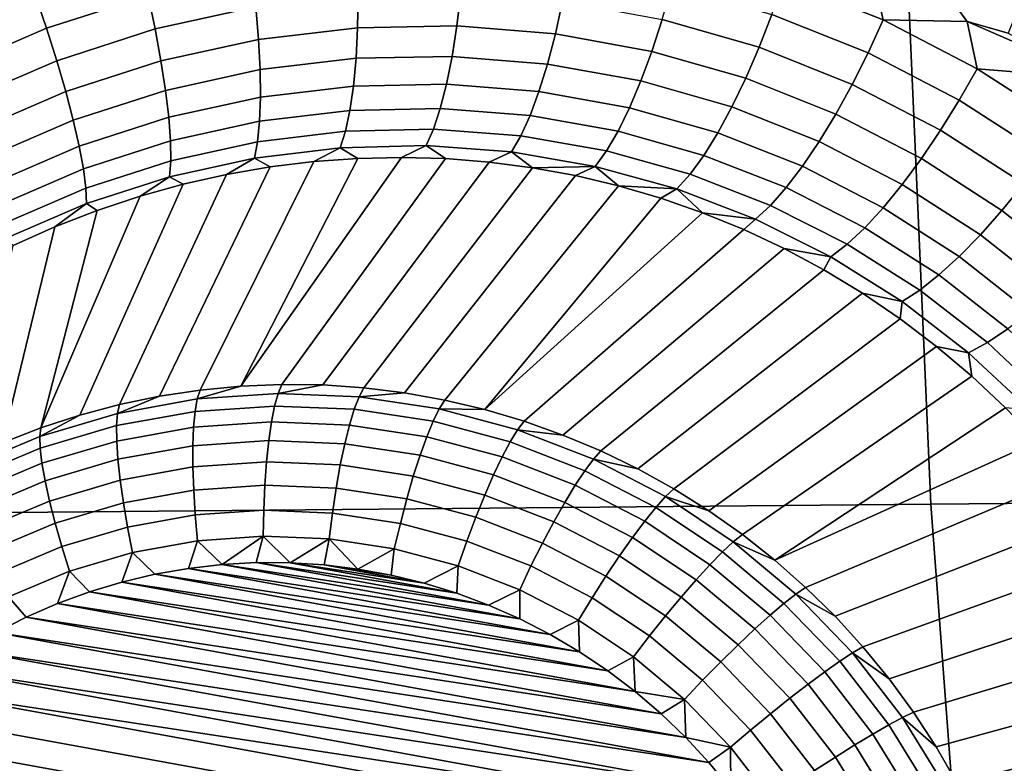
# Model space of a CAD drawing. Header units: metres. Extents: x -240 to 45, y -77 to 27.
# Tile 216 of 656: x -204.002 to -202.923, y -1.533 to -0.719. Entities that reach past the tile are written whole.
import ezdxf

# ---------------------------------------------------------------- set-up
doc = ezdxf.new("R2010")
doc.units = ezdxf.units.M
doc.layers.add('solid_102011X2', color=7, linetype='CONTINUOUS')

msp = doc.modelspace()

# ---------------------------------------------------------------- linework, layer by layer
at = {"layer": 'solid_102011X2'}
for points in [[(-202.964157, -0.720818, 269.033264), (-202.975327, -0.705476, 269.036926), (-202.786819, -0.401964, 268.976715), (-202.919159, -0.733525, 269.019196)], [(-201.44368, -0.592833, 325.894379), (-203.032257, -0.599517, 324.298187), (-203.00383, -1.249483, 324.274841), (-201.415802, -1.235552, 325.871094)], [(-203.032257, -0.599517, 324.298187), (-204.604858, -0.606303, 322.698975), (-204.575912, -1.263625, 322.675568), (-203.00383, -1.249483, 324.274841)], [(-203.861435, -0.692357, 269.240387), (-203.972672, -0.728228, 269.258362), (-203.985046, -0.691494, 269.267181), (-203.870331, -0.654494, 269.248657)], [(-203.743256, -0.704866, 269.207336), (-203.853729, -0.729039, 269.227142), (-203.861435, -0.692357, 269.240387), (-203.747375, -0.667406, 269.220001)], [(-203.072693, -0.755183, 269.053802), (-203.177979, -0.713212, 269.085236), (-203.164963, -0.675932, 269.089905), (-203.05629, -0.719203, 269.057892)], [(-203.067017, -0.671026, 269.064667), (-203.05629, -0.719203, 269.057892), (-203.164963, -0.675932, 269.089905)], [(-203.05629, -0.719203, 269.057892), (-203.067017, -0.671026, 269.064667), (-202.975327, -0.705476, 269.036926), (-202.964157, -0.720818, 269.033264)], [(-203.985046, -0.691494, 269.267181), (-204.095612, -0.739235, 269.283234), (-204.04921, -0.679893, 269.278564)], [(-203.523132, -0.725623, 269.144257), (-203.631882, -0.72767, 269.168213), (-203.631226, -0.691667, 269.185059), (-203.518875, -0.68959, 269.160522)], [(-203.415268, -0.734309, 269.118256), (-203.523132, -0.725623, 269.144257), (-203.518875, -0.68959, 269.160522), (-203.407425, -0.698612, 269.133911)], [(-203.191971, -0.749153, 269.075592), (-203.298096, -0.718597, 269.105469), (-203.287598, -0.681642, 269.115692), (-203.177979, -0.713212, 269.085236)], [(-203.972672, -0.728228, 269.258362), (-204.07988, -0.774522, 269.273865), (-204.095612, -0.739235, 269.283234), (-203.985046, -0.691494, 269.267181)], [(-203.853729, -0.729039, 269.227142), (-203.961487, -0.763791, 269.244537), (-203.972672, -0.728228, 269.258362), (-203.861435, -0.692357, 269.240387)], [(-203.631882, -0.72767, 269.168213), (-203.740341, -0.740473, 269.18988), (-203.743256, -0.704866, 269.207336), (-203.631226, -0.691667, 269.185059)], [(-203.309448, -0.753601, 269.090393), (-203.415268, -0.734309, 269.118256), (-203.407425, -0.698612, 269.133911), (-203.298096, -0.718597, 269.105469)], [(-203.740341, -0.740473, 269.18988), (-203.847321, -0.763894, 269.209137), (-203.853729, -0.729039, 269.227142), (-203.743256, -0.704866, 269.207336)], [(-203.206696, -0.783124, 269.061096), (-203.309448, -0.753601, 269.090393), (-203.298096, -0.718597, 269.105469), (-203.191971, -0.749153, 269.075592)], [(-203.090027, -0.789788, 269.044708), (-203.191971, -0.749153, 269.075592), (-203.177979, -0.713212, 269.085236), (-203.072693, -0.755183, 269.053802)], [(-202.972717, -0.80695, 269.02179), (-203.072693, -0.755183, 269.053802), (-203.05629, -0.719203, 269.057892), (-202.953064, -0.772573, 269.02536)], [(-202.964157, -0.720818, 269.033264), (-202.953064, -0.772573, 269.02536), (-203.05629, -0.719203, 269.057892)], [(-202.964157, -0.720818, 269.033264), (-202.919159, -0.733525, 269.019196), (-202.864334, -0.764283, 269.001312)], [(-202.953064, -0.772573, 269.02536), (-202.964157, -0.720818, 269.033264), (-202.864334, -0.764283, 269.001312), (-202.866898, -0.779541, 269.00174)], [(-203.961487, -0.763791, 269.244537), (-204.065384, -0.808649, 269.259521), (-204.07988, -0.774522, 269.273865), (-203.972672, -0.728228, 269.258362)], [(-203.847321, -0.763894, 269.209137), (-203.951706, -0.797557, 269.225983), (-203.961487, -0.763791, 269.244537), (-203.853729, -0.729039, 269.227142)], [(-203.633667, -0.761162, 269.146881), (-203.738693, -0.773603, 269.167969), (-203.740341, -0.740473, 269.18988), (-203.631882, -0.72767, 269.168213)], [(-203.528366, -0.75912, 269.123505), (-203.633667, -0.761162, 269.146881), (-203.631882, -0.72767, 269.168213), (-203.523132, -0.725623, 269.144257)], [(-203.42392, -0.767452, 269.098053), (-203.528366, -0.75912, 269.123505), (-203.523132, -0.725623, 269.144257), (-203.415268, -0.734309, 269.118256)], [(-203.738693, -0.773603, 269.167969), (-203.842316, -0.796311, 269.186676), (-203.847321, -0.763894, 269.209137), (-203.740341, -0.740473, 269.18988)], [(-203.321442, -0.786038, 269.070801), (-203.42392, -0.767452, 269.098053), (-203.415268, -0.734309, 269.118256), (-203.309448, -0.753601, 269.090393)], [(-203.221893, -0.814527, 269.042053), (-203.321442, -0.786038, 269.070801), (-203.309448, -0.753601, 269.090393), (-203.206696, -0.783124, 269.061096)], [(-203.107971, -0.82241, 269.030762), (-203.206696, -0.783124, 269.061096), (-203.191971, -0.749153, 269.075592), (-203.090027, -0.789788, 269.044708)], [(-203.951706, -0.797557, 269.225983), (-204.052414, -0.841015, 269.240417), (-204.065384, -0.808649, 269.259521), (-203.961487, -0.763791, 269.244537)], [(-203.842316, -0.796311, 269.186676), (-203.943497, -0.828934, 269.202972), (-203.951706, -0.797557, 269.225983), (-203.847321, -0.763894, 269.209137)], [(-203.63652, -0.791556, 269.121399), (-203.738327, -0.803672, 269.141968), (-203.738693, -0.773603, 269.167969), (-203.633667, -0.761162, 269.146881)], [(-203.53447, -0.789492, 269.098572), (-203.63652, -0.791556, 269.121399), (-203.633667, -0.761162, 269.146881), (-203.528366, -0.75912, 269.123505)], [(-203.433228, -0.797457, 269.0737), (-203.53447, -0.789492, 269.098572), (-203.528366, -0.75912, 269.123505), (-203.42392, -0.767452, 269.098053)], [(-202.993195, -0.839922, 269.013214), (-203.090027, -0.789788, 269.044708), (-203.072693, -0.755183, 269.053802), (-202.972717, -0.80695, 269.02179)], [(-203.738327, -0.803672, 269.141968), (-203.838837, -0.82572, 269.160126), (-203.842316, -0.796311, 269.186676), (-203.738693, -0.773603, 269.167969)], [(-203.333862, -0.81534, 269.046967), (-203.433228, -0.797457, 269.0737), (-203.42392, -0.767452, 269.098053), (-203.321442, -0.786038, 269.070801)], [(-202.878738, -0.867781, 268.989685), (-202.972717, -0.80695, 269.02179), (-202.953064, -0.772573, 269.02536), (-202.856049, -0.835285, 268.992798)], [(-202.866898, -0.779541, 269.00174), (-202.856049, -0.835285, 268.992798), (-202.953064, -0.772573, 269.02536)], [(-203.237305, -0.842811, 269.018738), (-203.333862, -0.81534, 269.046967), (-203.321442, -0.786038, 269.070801), (-203.221893, -0.814527, 269.042053)], [(-203.126221, -0.852476, 269.012207), (-203.221893, -0.814527, 269.042053), (-203.206696, -0.783124, 269.061096), (-203.107971, -0.82241, 269.030762)], [(-203.943497, -0.828934, 269.202972), (-204.041153, -0.871054, 269.216919), (-204.052414, -0.841015, 269.240417), (-203.951706, -0.797557, 269.225983)], [(-203.838837, -0.82572, 269.160126), (-203.936996, -0.857371, 269.175964), (-203.943497, -0.828934, 269.202972), (-203.842316, -0.796311, 269.186676)], [(-203.640411, -0.818317, 269.092255), (-203.739273, -0.830153, 269.112335), (-203.738327, -0.803672, 269.141968), (-203.63652, -0.791556, 269.121399)], [(-203.541321, -0.816207, 269.069946), (-203.640411, -0.818317, 269.092255), (-203.63652, -0.791556, 269.121399), (-203.53447, -0.789492, 269.098572)], [(-203.443024, -0.823798, 269.045563), (-203.541321, -0.816207, 269.069946), (-203.53447, -0.789492, 269.098572), (-203.433228, -0.797457, 269.0737)], [(-203.346512, -0.840991, 269.019348), (-203.443024, -0.823798, 269.045563), (-203.433228, -0.797457, 269.0737), (-203.333862, -0.81534, 269.046967)], [(-203.014175, -0.87091, 268.999756), (-203.107971, -0.82241, 269.030762), (-203.090027, -0.789788, 269.044708), (-202.993195, -0.839922, 269.013214)], [(-203.739273, -0.830153, 269.112335), (-203.836914, -0.851605, 269.130035), (-203.838837, -0.82572, 269.160126), (-203.738327, -0.803672, 269.141968)], [(-202.902191, -0.898853, 268.981598), (-202.993195, -0.839922, 269.013214), (-202.972717, -0.80695, 269.02179), (-202.878738, -0.867781, 268.989685)], [(-203.645279, -0.840976, 269.059967), (-203.741516, -0.852581, 269.079559), (-203.739273, -0.830153, 269.112335), (-203.640411, -0.818317, 269.092255)], [(-203.548843, -0.838794, 269.038116), (-203.645279, -0.840976, 269.059967), (-203.640411, -0.818317, 269.092255), (-203.541321, -0.816207, 269.069946)], [(-203.453156, -0.846012, 269.014191), (-203.548843, -0.838794, 269.038116), (-203.541321, -0.816207, 269.069946), (-203.443024, -0.823798, 269.045563)], [(-203.25267, -0.86748, 268.991608), (-203.346512, -0.840991, 269.019348), (-203.333862, -0.81534, 269.046967), (-203.237305, -0.842811, 269.018738)], [(-203.14444, -0.879459, 268.98941), (-203.237305, -0.842811, 269.018738), (-203.221893, -0.814527, 269.042053), (-203.126221, -0.852476, 269.012207)], [(-203.936996, -0.857371, 269.175964), (-204.03183, -0.898236, 269.189453), (-204.041153, -0.871054, 269.216919), (-203.943497, -0.828934, 269.202972)], [(-203.836914, -0.851605, 269.130035), (-203.932343, -0.882368, 269.145386), (-203.936996, -0.857371, 269.175964), (-203.838837, -0.82572, 269.160126)], [(-203.741516, -0.852581, 269.079559), (-203.836594, -0.873511, 269.096863), (-203.836914, -0.851605, 269.130035), (-203.739273, -0.830153, 269.112335)], [(-203.359161, -0.862542, 268.988434), (-203.453156, -0.846012, 269.014191), (-203.443024, -0.823798, 269.045563), (-203.346512, -0.840991, 269.019348)], [(-203.035248, -0.899369, 268.98172), (-203.126221, -0.852476, 269.012207), (-203.107971, -0.82241, 269.030762), (-203.014175, -0.87091, 268.999756)], [(-203.651016, -0.859134, 269.025055), (-203.74498, -0.870561, 269.044281), (-203.741516, -0.852581, 269.079559), (-203.645279, -0.840976, 269.059967)], [(-203.556854, -0.856858, 269.003601), (-203.651016, -0.859134, 269.025055), (-203.645279, -0.840976, 269.059967), (-203.548843, -0.838794, 269.038116)], [(-203.463409, -0.863709, 268.980103), (-203.556854, -0.856858, 269.003601), (-203.548843, -0.838794, 269.038116), (-203.453156, -0.846012, 269.014191)], [(-203.267685, -0.888101, 268.961121), (-203.359161, -0.862542, 268.988434), (-203.346512, -0.840991, 269.019348), (-203.25267, -0.86748, 268.991608)], [(-202.925964, -0.927953, 268.968597), (-203.014175, -0.87091, 268.999756), (-202.993195, -0.839922, 269.013214), (-202.902191, -0.898853, 268.981598)], [(-203.836594, -0.873511, 269.096863), (-203.929581, -0.903486, 269.111816), (-203.932343, -0.882368, 269.145386), (-203.836914, -0.851605, 269.130035)], [(-203.371567, -0.879613, 268.954742), (-203.463409, -0.863709, 268.980103), (-203.453156, -0.846012, 269.014191), (-203.359161, -0.862542, 268.988434)], [(-203.162338, -0.902884, 268.962708), (-203.25267, -0.86748, 268.991608), (-203.237305, -0.842811, 269.018738), (-203.14444, -0.879459, 268.98941)], [(-203.932343, -0.882368, 269.145386), (-204.024597, -0.922085, 269.158478), (-204.03183, -0.898236, 269.189453), (-203.936996, -0.857371, 269.175964)], [(-203.74498, -0.870561, 269.044281), (-203.837875, -0.891054, 269.061188), (-203.836594, -0.873511, 269.096863), (-203.741516, -0.852581, 269.079559)], [(-203.74498, -0.870561, 269.044281), (-203.651016, -0.859134, 269.025055), (-203.679688, -0.874254, 268.993347), (-203.727631, -0.880146, 269.003174)], [(-203.651016, -0.859134, 269.025055), (-203.631668, -0.870776, 268.98291), (-203.679688, -0.874254, 268.993347)], [(-203.651016, -0.859134, 269.025055), (-203.556854, -0.856858, 269.003601), (-203.583649, -0.869713, 268.971893), (-203.631668, -0.870776, 268.98291)], [(-203.556854, -0.856858, 269.003601), (-203.535706, -0.871068, 268.960266), (-203.583649, -0.869713, 268.971893)], [(-203.556854, -0.856858, 269.003601), (-203.463409, -0.863709, 268.980103), (-203.4879, -0.874846, 268.94809), (-203.535706, -0.871068, 268.960266)], [(-203.28212, -0.90431, 268.927795), (-203.371567, -0.879613, 268.954742), (-203.359161, -0.862542, 268.988434), (-203.267685, -0.888101, 268.961121)], [(-203.056076, -0.9248, 268.959351), (-203.14444, -0.879459, 268.98941), (-203.126221, -0.852476, 269.012207), (-203.035248, -0.899369, 268.98172)], [(-203.837875, -0.891054, 269.061188), (-203.928802, -0.920355, 269.075836), (-203.929581, -0.903486, 269.111816), (-203.836594, -0.873511, 269.096863)], [(-203.837875, -0.891054, 269.061188), (-203.74498, -0.870561, 269.044281), (-203.775436, -0.888453, 269.012421), (-203.822998, -0.899175, 269.021057)], [(-203.631668, -0.870776, 268.98291), (-203.759674, -1.120244, 268.106384), (-203.804367, -1.124544, 268.113556), (-203.679688, -0.874254, 268.993347)], [(-203.74498, -0.870561, 269.044281), (-203.727631, -0.880146, 269.003174), (-203.775436, -0.888453, 269.012421)], [(-203.535706, -0.871068, 268.960266), (-203.714798, -1.118401, 268.099213), (-203.759674, -1.120244, 268.106384), (-203.583649, -0.869713, 268.971893)], [(-203.631668, -0.870776, 268.98291), (-203.583649, -0.869713, 268.971893), (-203.759674, -1.120244, 268.106384)], [(-203.4879, -0.874846, 268.94809), (-203.669891, -1.11902, 268.092041), (-203.714798, -1.118401, 268.099213), (-203.535706, -0.871068, 268.960266)], [(-203.463409, -0.863709, 268.980103), (-203.440323, -0.881059, 268.935364), (-203.4879, -0.874846, 268.94809)], [(-203.371567, -0.879613, 268.954742), (-203.440323, -0.881059, 268.935364), (-203.463409, -0.863709, 268.980103)], [(-203.179565, -0.92234, 268.932617), (-203.267685, -0.888101, 268.961121), (-203.25267, -0.86748, 268.991608), (-203.162338, -0.902884, 268.962708)], [(-202.949646, -0.954571, 268.950958), (-203.035248, -0.899369, 268.98172), (-203.014175, -0.87091, 268.999756), (-202.925964, -0.927953, 268.968597)], [(-203.929581, -0.903486, 269.111816), (-204.019592, -0.942182, 269.124542), (-204.024597, -0.922085, 269.158478), (-203.932343, -0.882368, 269.145386)], [(-203.727631, -0.880146, 269.003174), (-203.84877, -1.131289, 268.120728), (-203.892746, -1.140459, 268.127869), (-203.775436, -0.888453, 269.012421)], [(-203.679688, -0.874254, 268.993347), (-203.804367, -1.124544, 268.113556), (-203.84877, -1.131289, 268.120728), (-203.727631, -0.880146, 269.003174)], [(-203.440323, -0.881059, 268.935364), (-203.625076, -1.1221, 268.084961), (-203.669891, -1.11902, 268.092041), (-203.4879, -0.874846, 268.94809)], [(-203.393051, -0.889712, 268.922058), (-203.58049, -1.127633, 268.077911), (-203.625076, -1.1221, 268.084961), (-203.440323, -0.881059, 268.935364)], [(-203.371567, -0.879613, 268.954742), (-203.393051, -0.889712, 268.922058), (-203.440323, -0.881059, 268.935364)], [(-203.371567, -0.879613, 268.954742), (-203.346176, -0.900808, 268.908264), (-203.393051, -0.889712, 268.922058)], [(-203.28212, -0.90431, 268.927795), (-203.346176, -0.900808, 268.908264), (-203.371567, -0.879613, 268.954742)], [(-203.076279, -0.946756, 268.933075), (-203.162338, -0.902884, 268.962708), (-203.14444, -0.879459, 268.98941), (-203.056076, -0.9248, 268.959351)], [(-203.775436, -0.888453, 269.012421), (-203.892746, -1.140459, 268.127869), (-203.936157, -1.152026, 268.134918), (-203.822998, -0.899175, 269.021057)], [(-203.928802, -0.920355, 269.075836), (-203.837875, -0.891054, 269.061188), (-203.870285, -0.912312, 269.029083), (-203.917145, -0.927861, 269.03653)], [(-203.837875, -0.891054, 269.061188), (-203.822998, -0.899175, 269.021057), (-203.870285, -0.912312, 269.029083)], [(-203.346176, -0.900808, 268.908264), (-203.536255, -1.1356, 268.070984), (-203.58049, -1.127633, 268.077911), (-203.393051, -0.889712, 268.922058)], [(-203.195831, -0.937485, 268.899658), (-203.28212, -0.90431, 268.927795), (-203.267685, -0.888101, 268.961121), (-203.179565, -0.92234, 268.932617)], [(-203.928802, -0.920355, 269.075836), (-204.016891, -0.958174, 269.088226), (-204.019592, -0.942182, 269.124542), (-203.929581, -0.903486, 269.111816)], [(-203.822998, -0.899175, 269.021057), (-203.936157, -1.152026, 268.134918), (-203.978882, -1.165958, 268.141907), (-203.870285, -0.912312, 269.029083)], [(-203.299789, -0.91435, 268.894012), (-203.492508, -1.14598, 268.064148), (-203.536255, -1.1356, 268.070984), (-203.346176, -0.900808, 268.908264)], [(-203.28212, -0.90431, 268.927795), (-203.299789, -0.91435, 268.894012), (-203.346176, -0.900808, 268.908264)], [(-203.28212, -0.90431, 268.927795), (-203.253983, -0.930339, 268.879303), (-203.299789, -0.91435, 268.894012)], [(-203.195831, -0.937485, 268.899658), (-203.253983, -0.930339, 268.879303), (-203.28212, -0.90431, 268.927795)], [(-203.095505, -0.964852, 268.903351), (-203.179565, -0.92234, 268.932617), (-203.162338, -0.902884, 268.962708), (-203.076279, -0.946756, 268.933075)], [(-202.972839, -0.978239, 268.929016), (-203.056076, -0.9248, 268.959351), (-203.035248, -0.899369, 268.98172), (-202.949646, -0.954571, 268.950958)], [(-202.843964, -0.992846, 268.937714), (-202.925964, -0.927953, 268.968597), (-202.902191, -0.898853, 268.981598), (-202.817627, -0.965853, 268.950287)], [(-203.917145, -0.927861, 269.03653), (-203.870285, -0.912312, 269.029083), (-203.978882, -1.165958, 268.141907)], [(-203.299789, -0.91435, 268.894012), (-203.253983, -0.930339, 268.879303), (-203.492508, -1.14598, 268.064148)], [(-204.016891, -0.958174, 269.088226), (-203.928802, -0.920355, 269.075836), (-203.963516, -0.945827, 269.043396), (-204.009308, -0.966205, 269.049683)], [(-203.928802, -0.920355, 269.075836), (-203.917145, -0.927861, 269.03653), (-203.963516, -0.945827, 269.043396)], [(-203.113419, -0.978769, 268.870697), (-203.195831, -0.937485, 268.899658), (-203.179565, -0.92234, 268.932617), (-203.095505, -0.964852, 268.903351)], [(-202.995132, -0.998541, 268.903076), (-203.076279, -0.946756, 268.933075), (-203.056076, -0.9248, 268.959351), (-202.972839, -0.978239, 268.929016)], [(-203.963516, -0.945827, 269.043396), (-203.917145, -0.927861, 269.03653), (-203.978882, -1.165958, 268.141907), (-204.020782, -1.182213, 268.148804)], [(-203.208862, -0.948768, 268.864197), (-203.449371, -1.158742, 268.057434), (-203.492508, -1.14598, 268.064148), (-203.253983, -0.930339, 268.879303)], [(-203.195831, -0.937485, 268.899658), (-203.208862, -0.948768, 268.864197), (-203.253983, -0.930339, 268.879303)], [(-203.195831, -0.937485, 268.899658), (-203.113419, -0.978769, 268.870697), (-203.164536, -0.969632, 268.848724), (-203.208862, -0.948768, 268.864197)], [(-202.870026, -1.017425, 268.920471), (-202.949646, -0.954571, 268.950958), (-202.925964, -0.927953, 268.968597), (-202.843964, -0.992846, 268.937714)], [(-203.963516, -0.945827, 269.043396), (-204.020782, -1.182213, 268.148804), (-204.061768, -1.200743, 268.155579), (-204.009308, -0.966205, 269.049683)], [(-203.164536, -0.969632, 268.848724), (-203.406982, -1.173847, 268.050873), (-203.449371, -1.158742, 268.057434), (-203.208862, -0.948768, 268.864197)], [(-203.016113, -1.015122, 268.873657), (-203.095505, -0.964852, 268.903351), (-203.076279, -0.946756, 268.933075), (-202.995132, -0.998541, 268.903076)], [(-202.89534, -1.039158, 268.898834), (-202.972839, -0.978239, 268.929016), (-202.949646, -0.954571, 268.950958), (-202.870026, -1.017425, 268.920471)], [(-203.121124, -0.9929, 268.832977), (-203.365463, -1.191253, 268.044495), (-203.406982, -1.173847, 268.050873), (-203.164536, -0.969632, 268.848724)], [(-203.113419, -0.978769, 268.870697), (-203.121124, -0.9929, 268.832977), (-203.164536, -0.969632, 268.848724)], [(-203.035446, -1.02769, 268.841278), (-203.113419, -0.978769, 268.870697), (-203.095505, -0.964852, 268.903351), (-203.016113, -1.015122, 268.873657)], [(-203.113419, -0.978769, 268.870697), (-203.035446, -1.02769, 268.841278), (-203.078751, -1.01855, 268.817017), (-203.121124, -0.9929, 268.832977)], [(-202.919464, -1.057664, 268.87323), (-202.995132, -0.998541, 268.903076), (-202.972839, -0.978239, 268.929016), (-202.89534, -1.039158, 268.898834)], [(-203.078751, -1.01855, 268.817017), (-203.324921, -1.210908, 268.038269), (-203.365463, -1.191253, 268.044495), (-203.121124, -0.9929, 268.832977)], [(-202.941971, -1.072618, 268.844055), (-203.016113, -1.015122, 268.873657), (-202.995132, -0.998541, 268.903076), (-202.919464, -1.057664, 268.87323)], [(-203.037521, -1.046533, 268.800934), (-203.285477, -1.232754, 268.032288), (-203.324921, -1.210908, 268.038269), (-203.078751, -1.01855, 268.817017)], [(-203.035446, -1.02769, 268.841278), (-203.037521, -1.046533, 268.800934), (-203.078751, -1.01855, 268.817017)], [(-202.962479, -1.083757, 268.811859), (-203.035446, -1.02769, 268.841278), (-203.016113, -1.015122, 268.873657), (-202.941971, -1.072618, 268.844055)], [(-203.035446, -1.02769, 268.841278), (-202.962479, -1.083757, 268.811859), (-202.997559, -1.076815, 268.784729), (-203.037521, -1.046533, 268.800934)], [(-202.997559, -1.076815, 268.784729), (-203.247269, -1.256728, 268.02652), (-203.285477, -1.232754, 268.032288), (-203.037521, -1.046533, 268.800934)], [(-202.873535, -1.136773, 268.814941), (-202.941971, -1.072618, 268.844055), (-202.919464, -1.057664, 268.87323), (-202.849747, -1.123517, 268.843903)], [(-202.958984, -1.109312, 268.768555), (-203.210388, -1.282758, 268.020966), (-203.247269, -1.256728, 268.02652), (-202.997559, -1.076815, 268.784729)], [(-202.962479, -1.083757, 268.811859), (-202.958984, -1.109312, 268.768555), (-202.997559, -1.076815, 268.784729)], [(-202.895004, -1.146446, 268.782898), (-202.962479, -1.083757, 268.811859), (-202.941971, -1.072618, 268.844055), (-202.873535, -1.136773, 268.814941)], [(-202.962479, -1.083757, 268.811859), (-202.895004, -1.146446, 268.782898), (-202.921936, -1.143965, 268.752441), (-202.958984, -1.109312, 268.768555)], [(-202.921936, -1.143965, 268.752441), (-203.174957, -1.310769, 268.015686), (-203.210388, -1.282758, 268.020966), (-202.958984, -1.109312, 268.768555)], [(-203.718979, -1.128297, 268.072205), (-203.807526, -1.134371, 268.086395), (-203.759674, -1.120244, 268.106384), (-203.714798, -1.118401, 268.099213)], [(-203.807526, -1.134371, 268.086395), (-203.804367, -1.124544, 268.113556), (-203.759674, -1.120244, 268.106384)], [(-203.718979, -1.128297, 268.072205), (-203.714798, -1.118401, 268.099213), (-203.669891, -1.11902, 268.092041)], [(-203.630264, -1.131955, 268.058105), (-203.718979, -1.128297, 268.072205), (-203.669891, -1.11902, 268.092041), (-203.625076, -1.1221, 268.084961)], [(-203.807526, -1.134371, 268.086395), (-203.894897, -1.150105, 268.100525), (-203.84877, -1.131289, 268.120728), (-203.804367, -1.124544, 268.113556)], [(-203.894897, -1.150105, 268.100525), (-203.892746, -1.140459, 268.127869), (-203.84877, -1.131289, 268.120728)], [(-203.807526, -1.134371, 268.086395), (-203.718979, -1.128297, 268.072205), (-203.722824, -1.142065, 268.046875), (-203.809952, -1.148041, 268.060822)], [(-203.718979, -1.128297, 268.072205), (-203.630264, -1.131955, 268.058105), (-203.635559, -1.145664, 268.03299), (-203.722824, -1.142065, 268.046875)], [(-203.630264, -1.131955, 268.058105), (-203.542465, -1.145302, 268.044281), (-203.549164, -1.158795, 268.019409), (-203.635559, -1.145664, 268.03299)], [(-203.630264, -1.131955, 268.058105), (-203.625076, -1.1221, 268.084961), (-203.58049, -1.127633, 268.077911)], [(-203.542465, -1.145302, 268.044281), (-203.630264, -1.131955, 268.058105), (-203.58049, -1.127633, 268.077911), (-203.536255, -1.1356, 268.070984)], [(-203.894897, -1.150105, 268.100525), (-203.980057, -1.175314, 268.114441), (-203.936157, -1.152026, 268.134918), (-203.892746, -1.140459, 268.127869)], [(-203.894897, -1.150105, 268.100525), (-203.807526, -1.134371, 268.086395), (-203.809952, -1.148041, 268.060822), (-203.895905, -1.16352, 268.074738)], [(-203.809952, -1.148041, 268.060822), (-203.722824, -1.142065, 268.046875), (-203.726273, -1.159405, 268.023773), (-203.811584, -1.165256, 268.037445)], [(-203.722824, -1.142065, 268.046875), (-203.635559, -1.145664, 268.03299), (-203.640839, -1.162929, 268.010193), (-203.726273, -1.159405, 268.023773)], [(-203.542465, -1.145302, 268.044281), (-203.536255, -1.1356, 268.070984), (-203.492508, -1.14598, 268.064148)], [(-203.980057, -1.175314, 268.114441), (-203.894897, -1.150105, 268.100525), (-203.895905, -1.16352, 268.074738), (-203.979675, -1.188321, 268.088409)], [(-203.980057, -1.175314, 268.114441), (-203.978882, -1.165958, 268.141907), (-203.936157, -1.152026, 268.134918)], [(-203.895905, -1.16352, 268.074738), (-203.809952, -1.148041, 268.060822), (-203.811584, -1.165256, 268.037445), (-203.895737, -1.180412, 268.051056)], [(-203.635559, -1.145664, 268.03299), (-203.549164, -1.158795, 268.019409), (-203.556244, -1.175786, 267.996887), (-203.640839, -1.162929, 268.010193)], [(-203.542465, -1.145302, 268.044281), (-203.456558, -1.16818, 268.030914), (-203.464661, -1.181303, 268.006226), (-203.549164, -1.158795, 268.019409)], [(-203.456558, -1.16818, 268.030914), (-203.542465, -1.145302, 268.044281), (-203.492508, -1.14598, 268.064148), (-203.449371, -1.158742, 268.057434)], [(-202.921936, -1.143965, 268.752441), (-202.88652, -1.180664, 268.736572), (-203.174957, -1.310769, 268.015686)], [(-203.979675, -1.188321, 268.088409), (-203.895905, -1.16352, 268.074738), (-203.895737, -1.180412, 268.051056), (-203.977768, -1.204696, 268.064423)], [(-203.811584, -1.165256, 268.037445), (-203.726273, -1.159405, 268.023773), (-203.729248, -1.17995, 268.003387), (-203.812393, -1.185652, 268.016693)], [(-203.726273, -1.159405, 268.023773), (-203.640839, -1.162929, 268.010193), (-203.645966, -1.183385, 267.990143), (-203.729248, -1.17995, 268.003387)], [(-203.640839, -1.162929, 268.010193), (-203.556244, -1.175786, 267.996887), (-203.563522, -1.195915, 267.977173), (-203.645966, -1.183385, 267.990143)], [(-203.549164, -1.158795, 268.019409), (-203.464661, -1.181303, 268.006226), (-203.473495, -1.197824, 267.983978), (-203.556244, -1.175786, 267.996887)], [(-203.456558, -1.16818, 268.030914), (-203.449371, -1.158742, 268.057434), (-203.406982, -1.173847, 268.050873)], [(-203.980057, -1.175314, 268.114441), (-204.061996, -1.209703, 268.12793), (-204.020782, -1.182213, 268.148804), (-203.978882, -1.165958, 268.141907)], [(-204.061996, -1.209703, 268.12793), (-203.980057, -1.175314, 268.114441), (-203.979675, -1.188321, 268.088409), (-204.060303, -1.222154, 268.101715)], [(-203.895737, -1.180412, 268.051056), (-203.811584, -1.165256, 268.037445), (-203.812393, -1.185652, 268.016693), (-203.894424, -1.200424, 268.029968)], [(-203.556244, -1.175786, 267.996887), (-203.473495, -1.197824, 267.983978), (-203.48288, -1.217395, 267.9646), (-203.563522, -1.195915, 267.977173)], [(-203.456558, -1.16818, 268.030914), (-203.373596, -1.200322, 268.018097), (-203.383041, -1.212925, 267.993652), (-203.464661, -1.181303, 268.006226)], [(-203.373596, -1.200322, 268.018097), (-203.456558, -1.16818, 268.030914), (-203.406982, -1.173847, 268.050873), (-203.365463, -1.191253, 268.044495)], [(-203.977768, -1.204696, 268.064423), (-203.895737, -1.180412, 268.051056), (-203.894424, -1.200424, 268.029968), (-203.974365, -1.224093, 268.04303)], [(-203.894424, -1.200424, 268.029968), (-203.812393, -1.185652, 268.016693), (-203.812363, -1.208799, 267.999084), (-203.891953, -1.223133, 268.011963)], [(-203.812393, -1.185652, 268.016693), (-203.729248, -1.17995, 268.003387), (-203.731689, -1.203266, 267.986145), (-203.812363, -1.208799, 267.999084)], [(-203.729248, -1.17995, 268.003387), (-203.645966, -1.183385, 267.990143), (-203.650864, -1.206598, 267.973297), (-203.731689, -1.203266, 267.986145)], [(-203.645966, -1.183385, 267.990143), (-203.563522, -1.195915, 267.977173), (-203.570862, -1.218758, 267.960724), (-203.650864, -1.206598, 267.973297)], [(-203.464661, -1.181303, 268.006226), (-203.383041, -1.212925, 267.993652), (-203.393585, -1.228787, 267.971649), (-203.473495, -1.197824, 267.983978)], [(-202.852859, -1.219336, 268.720917), (-203.141068, -1.340678, 268.010681), (-203.174957, -1.310769, 268.015686), (-202.88652, -1.180664, 268.736572)], [(-204.060303, -1.222154, 268.101715), (-203.979675, -1.188321, 268.088409), (-203.977768, -1.204696, 268.064423), (-204.056717, -1.237823, 268.077454)], [(-203.563522, -1.195915, 267.977173), (-203.48288, -1.217395, 267.9646), (-203.492615, -1.239601, 267.948517), (-203.570862, -1.218758, 267.960724)], [(-203.373596, -1.200322, 268.018097), (-203.365463, -1.191253, 268.044495), (-203.324921, -1.210908, 268.038269)], [(-204.056717, -1.237823, 268.077454), (-203.977768, -1.204696, 268.064423), (-203.974365, -1.224093, 268.04303), (-204.0513, -1.25638, 268.055695)], [(-203.974365, -1.224093, 268.04303), (-203.894424, -1.200424, 268.029968), (-203.891953, -1.223133, 268.011963), (-203.969543, -1.2461, 268.024628)], [(-203.812363, -1.208799, 267.999084), (-203.731689, -1.203266, 267.986145), (-203.733521, -1.228858, 267.972443), (-203.811493, -1.234205, 267.984924)], [(-203.731689, -1.203266, 267.986145), (-203.650864, -1.206598, 267.973297), (-203.655426, -1.232078, 267.960022), (-203.733521, -1.228858, 267.972443)], [(-203.650864, -1.206598, 267.973297), (-203.570862, -1.218758, 267.960724), (-203.57811, -1.243829, 267.947876), (-203.655426, -1.232078, 267.960022)], [(-203.473495, -1.197824, 267.983978), (-203.393585, -1.228787, 267.971649), (-203.404984, -1.247572, 267.952576), (-203.48288, -1.217395, 267.9646)], [(-203.373596, -1.200322, 268.018097), (-203.29454, -1.241352, 268.006042), (-203.305252, -1.25329, 267.981781), (-203.383041, -1.212925, 267.993652)], [(-203.29454, -1.241352, 268.006042), (-203.373596, -1.200322, 268.018097), (-203.324921, -1.210908, 268.038269), (-203.285477, -1.232754, 268.032288)], [(-203.891953, -1.223133, 268.011963), (-203.812363, -1.208799, 267.999084), (-203.811493, -1.234205, 267.984924), (-203.888412, -1.248058, 267.997375)], [(-203.570862, -1.218758, 267.960724), (-203.492615, -1.239601, 267.948517), (-203.502487, -1.263972, 267.936066), (-203.57811, -1.243829, 267.947876)], [(-203.48288, -1.217395, 267.9646), (-203.404984, -1.247572, 267.952576), (-203.417023, -1.268884, 267.936859), (-203.492615, -1.239601, 267.948517)], [(-203.383041, -1.212925, 267.993652), (-203.305252, -1.25329, 267.981781), (-203.317413, -1.26831, 267.960022), (-203.393585, -1.228787, 267.971649)], [(-204.0513, -1.25638, 268.055695), (-203.974365, -1.224093, 268.04303), (-203.969543, -1.2461, 268.024628), (-204.044189, -1.277431, 268.036926)], [(-203.969543, -1.2461, 268.024628), (-203.891953, -1.223133, 268.011963), (-203.888412, -1.248058, 267.997375), (-203.963379, -1.270253, 268.009613)], [(-203.811493, -1.234205, 267.984924), (-203.733521, -1.228858, 267.972443), (-203.734726, -1.256186, 267.962524), (-203.809799, -1.261334, 267.974548)], [(-203.733521, -1.228858, 267.972443), (-203.655426, -1.232078, 267.960022), (-203.659531, -1.259286, 267.950592), (-203.734726, -1.256186, 267.962524)], [(-203.393585, -1.228787, 267.971649), (-203.317413, -1.26831, 267.960022), (-203.330765, -1.286093, 267.941254), (-203.404984, -1.247572, 267.952576)], [(-202.82103, -1.259838, 268.705688), (-203.10881, -1.372397, 268.005951), (-203.141068, -1.340678, 268.010681), (-202.852859, -1.219336, 268.720917)], [(-203.888412, -1.248058, 267.997375), (-203.811493, -1.234205, 267.984924), (-203.809799, -1.261334, 267.974548), (-203.88385, -1.274671, 267.986542)], [(-203.655426, -1.232078, 267.960022), (-203.57811, -1.243829, 267.947876), (-203.585098, -1.2706, 267.938873), (-203.659531, -1.259286, 267.950592)], [(-203.492615, -1.239601, 267.948517), (-203.417023, -1.268884, 267.936859), (-203.429443, -1.292272, 267.924805), (-203.502487, -1.263972, 267.936066)], [(-203.29454, -1.241352, 268.006042), (-203.285477, -1.232754, 268.032288), (-203.247269, -1.256728, 268.02652)], [(-201.415802, -1.235552, 325.871094), (-203.00383, -1.249483, 324.274841), (-202.955475, -1.897507, 324.235138), (-201.368347, -1.87635, 325.831482)], [(-203.00383, -1.249483, 324.274841), (-204.575912, -1.263625, 322.675568), (-204.526657, -1.918983, 322.635712), (-202.955475, -1.897507, 324.235138)], [(-204.044189, -1.277431, 268.036926), (-203.969543, -1.2461, 268.024628), (-203.963379, -1.270253, 268.009613), (-204.035538, -1.300531, 268.021515)], [(-203.963379, -1.270253, 268.009613), (-203.888412, -1.248058, 267.997375), (-203.88385, -1.274671, 267.986542), (-203.956039, -1.296041, 267.998322)], [(-203.57811, -1.243829, 267.947876), (-203.502487, -1.263972, 267.936066), (-203.512283, -1.289994, 267.927521), (-203.585098, -1.2706, 267.938873)], [(-203.404984, -1.247572, 267.952576), (-203.330765, -1.286093, 267.941254), (-203.345001, -1.306264, 267.925873), (-203.417023, -1.268884, 267.936859)], [(-203.29454, -1.241352, 268.006042), (-203.220291, -1.290787, 267.994843), (-203.232224, -1.301925, 267.970764), (-203.305252, -1.25329, 267.981781)], [(-203.220291, -1.290787, 267.994843), (-203.29454, -1.241352, 268.006042), (-203.247269, -1.256728, 268.02652), (-203.210388, -1.282758, 268.020966)], [(-203.88385, -1.274671, 267.986542), (-203.809799, -1.261334, 267.974548), (-203.807312, -1.289611, 267.968201), (-203.878387, -1.30241, 267.979675)], [(-203.809799, -1.261334, 267.974548), (-203.734726, -1.256186, 267.962524), (-203.735275, -1.284671, 267.956635), (-203.807312, -1.289611, 267.968201)], [(-203.734726, -1.256186, 267.962524), (-203.659531, -1.259286, 267.950592), (-203.663116, -1.287646, 267.94519), (-203.735275, -1.284671, 267.956635)], [(-203.659531, -1.259286, 267.950592), (-203.585098, -1.2706, 267.938873), (-203.59169, -1.298503, 267.933929), (-203.663116, -1.287646, 267.94519)], [(-203.305252, -1.25329, 267.981781), (-203.232224, -1.301925, 267.970764), (-203.245911, -1.31593, 267.949249), (-203.317413, -1.26831, 267.960022)], [(-202.791168, -1.302081, 268.690857), (-203.078308, -1.405834, 268.001556), (-203.10881, -1.372397, 268.005951), (-202.82103, -1.259838, 268.705688)], [(-204.035538, -1.300531, 268.021515), (-203.963379, -1.270253, 268.009613), (-203.956039, -1.296041, 267.998322), (-204.025497, -1.325192, 268.009796)], [(-203.585098, -1.2706, 267.938873), (-203.512283, -1.289994, 267.927521), (-203.52182, -1.317114, 267.923065), (-203.59169, -1.298503, 267.933929)], [(-203.502487, -1.263972, 267.936066), (-203.429443, -1.292272, 267.924805), (-203.441956, -1.31724, 267.916687), (-203.512283, -1.289994, 267.927521)], [(-203.417023, -1.268884, 267.936859), (-203.345001, -1.306264, 267.925873), (-203.359833, -1.328396, 267.914185), (-203.429443, -1.292272, 267.924805)], [(-203.317413, -1.26831, 267.960022), (-203.245911, -1.31593, 267.949249), (-203.261063, -1.332506, 267.930756), (-203.330765, -1.286093, 267.941254)], [(-203.956039, -1.296041, 267.998322), (-203.88385, -1.274671, 267.986542), (-203.878387, -1.30241, 267.979675), (-203.947662, -1.322917, 267.990997)], [(-203.220291, -1.290787, 267.994843), (-203.210388, -1.282758, 268.020966), (-203.174957, -1.310769, 268.015686)], [(-203.878387, -1.30241, 267.979675), (-203.807312, -1.289611, 267.968201), (-203.8172, -1.319967, 267.968048), (-203.853882, -1.326406, 267.973999)], [(-203.807312, -1.289611, 267.968201), (-203.780258, -1.31571, 267.962097), (-203.8172, -1.319967, 267.968048)], [(-203.807312, -1.289611, 267.968201), (-203.735275, -1.284671, 267.956635), (-203.780258, -1.31571, 267.962097)], [(-203.735275, -1.284671, 267.956635), (-203.743088, -1.313635, 267.956146), (-203.780258, -1.31571, 267.962097)], [(-203.735275, -1.284671, 267.956635), (-203.705872, -1.313761, 267.950226), (-203.743088, -1.313635, 267.956146)], [(-203.735275, -1.284671, 267.956635), (-203.663116, -1.287646, 267.94519), (-203.705872, -1.313761, 267.950226)], [(-203.663116, -1.287646, 267.94519), (-203.668716, -1.316079, 267.944336), (-203.705872, -1.313761, 267.950226)], [(-203.663116, -1.287646, 267.94519), (-203.63176, -1.320587, 267.938507), (-203.668716, -1.316079, 267.944336)], [(-203.663116, -1.287646, 267.94519), (-203.59169, -1.298503, 267.933929), (-203.63176, -1.320587, 267.938507)], [(-203.512283, -1.289994, 267.927521), (-203.441956, -1.31724, 267.916687), (-203.45433, -1.34326, 267.912628), (-203.52182, -1.317114, 267.923065)], [(-203.429443, -1.292272, 267.924805), (-203.359833, -1.328396, 267.914185), (-203.374939, -1.35202, 267.906464), (-203.441956, -1.31724, 267.916687)], [(-203.330765, -1.286093, 267.941254), (-203.261063, -1.332506, 267.930756), (-203.277359, -1.351303, 267.91568), (-203.345001, -1.306264, 267.925873)], [(-203.220291, -1.290787, 267.994843), (-203.151749, -1.348048, 267.98468), (-203.164795, -1.35826, 267.960754), (-203.232224, -1.301925, 267.970764)], [(-203.151749, -1.348048, 267.98468), (-203.220291, -1.290787, 267.994843), (-203.174957, -1.310769, 268.015686), (-203.141068, -1.340678, 268.010681)], [(-204.025497, -1.325192, 268.009796), (-203.956039, -1.296041, 267.998322), (-203.947662, -1.322917, 267.990997), (-204.014313, -1.350891, 268.001984)], [(-203.947662, -1.322917, 267.990997), (-203.878387, -1.30241, 267.979675), (-203.890076, -1.334986, 267.979858), (-203.925751, -1.345704, 267.985687)], [(-203.878387, -1.30241, 267.979675), (-203.853882, -1.326406, 267.973999), (-203.890076, -1.334986, 267.979858)], [(-203.59169, -1.298503, 267.933929), (-203.595123, -1.327263, 267.93277), (-203.63176, -1.320587, 267.938507)], [(-203.59169, -1.298503, 267.933929), (-203.52182, -1.317114, 267.923065), (-203.558914, -1.336097, 267.927094), (-203.595123, -1.327263, 267.93277)], [(-203.232224, -1.301925, 267.970764), (-203.164795, -1.35826, 267.960754), (-203.179886, -1.37109, 267.939453), (-203.245911, -1.31593, 267.949249)], [(-202.763321, -1.345894, 268.676636), (-203.049637, -1.440891, 267.997437), (-203.078308, -1.405834, 268.001556), (-202.791168, -1.302081, 268.690857)], [(-203.8172, -1.319967, 267.968048), (-203.780258, -1.31571, 267.962097), (-203.454208, -1.375135, 267.910919)], [(-203.780258, -1.31571, 267.962097), (-203.743088, -1.313635, 267.956146), (-203.488327, -1.360077, 267.916168)], [(-203.780258, -1.31571, 267.962097), (-203.488327, -1.360077, 267.916168), (-203.454208, -1.375135, 267.910919)], [(-203.743088, -1.313635, 267.956146), (-203.523285, -1.347039, 267.92157), (-203.488327, -1.360077, 267.916168)], [(-203.743088, -1.313635, 267.956146), (-203.705872, -1.313761, 267.950226), (-203.523285, -1.347039, 267.92157)], [(-203.705872, -1.313761, 267.950226), (-203.558914, -1.336097, 267.927094), (-203.523285, -1.347039, 267.92157)], [(-203.705872, -1.313761, 267.950226), (-203.668716, -1.316079, 267.944336), (-203.558914, -1.336097, 267.927094)], [(-203.345001, -1.306264, 267.925873), (-203.277359, -1.351303, 267.91568), (-203.294464, -1.371921, 267.904327), (-203.359833, -1.328396, 267.914185)], [(-203.245911, -1.31593, 267.949249), (-203.179886, -1.37109, 267.939453), (-203.196701, -1.386267, 267.921204), (-203.261063, -1.332506, 267.930756)], [(-204.014313, -1.350891, 268.001984), (-203.947662, -1.322917, 267.990997), (-203.960724, -1.358498, 267.991425), (-203.994934, -1.373353, 267.99707)], [(-203.947662, -1.322917, 267.990997), (-203.925751, -1.345704, 267.985687), (-203.960724, -1.358498, 267.991425)], [(-203.890076, -1.334986, 267.979858), (-203.853882, -1.326406, 267.973999), (-203.388794, -1.411171, 267.90097)], [(-203.853882, -1.326406, 267.973999), (-203.8172, -1.319967, 267.968048), (-203.420959, -1.3922, 267.905853)], [(-203.853882, -1.326406, 267.973999), (-203.420959, -1.3922, 267.905853), (-203.388794, -1.411171, 267.90097)], [(-203.8172, -1.319967, 267.968048), (-203.454208, -1.375135, 267.910919), (-203.420959, -1.3922, 267.905853)], [(-203.668716, -1.316079, 267.944336), (-203.595123, -1.327263, 267.93277), (-203.558914, -1.336097, 267.927094)], [(-203.668716, -1.316079, 267.944336), (-203.63176, -1.320587, 267.938507), (-203.595123, -1.327263, 267.93277)], [(-203.52182, -1.317114, 267.923065), (-203.523285, -1.347039, 267.92157), (-203.558914, -1.336097, 267.927094)], [(-203.52182, -1.317114, 267.923065), (-203.45433, -1.34326, 267.912628), (-203.488327, -1.360077, 267.916168), (-203.523285, -1.347039, 267.92157)], [(-203.441956, -1.31724, 267.916687), (-203.374939, -1.35202, 267.906464), (-203.390015, -1.376636, 267.902832), (-203.45433, -1.34326, 267.912628)], [(-203.925751, -1.345704, 267.985687), (-203.890076, -1.334986, 267.979858), (-203.357727, -1.432034, 267.896301)], [(-203.890076, -1.334986, 267.979858), (-203.388794, -1.411171, 267.90097), (-203.357727, -1.432034, 267.896301)], [(-203.359833, -1.328396, 267.914185), (-203.294464, -1.371921, 267.904327), (-203.312012, -1.393925, 267.896973), (-203.374939, -1.35202, 267.906464)], [(-203.261063, -1.332506, 267.930756), (-203.196701, -1.386267, 267.921204), (-203.21492, -1.403471, 267.906433), (-203.277359, -1.351303, 267.91568)], [(-203.960724, -1.358498, 267.991425), (-203.925751, -1.345704, 267.985687), (-203.327942, -1.454669, 267.891846)], [(-203.925751, -1.345704, 267.985687), (-203.357727, -1.432034, 267.896301), (-203.327942, -1.454669, 267.891846)], [(-203.45433, -1.34326, 267.912628), (-203.454208, -1.375135, 267.910919), (-203.488327, -1.360077, 267.916168)], [(-203.45433, -1.34326, 267.912628), (-203.390015, -1.376636, 267.902832), (-203.420959, -1.3922, 267.905853), (-203.454208, -1.375135, 267.910919)], [(-203.151749, -1.348048, 267.98468), (-203.089722, -1.412464, 267.975647), (-203.10376, -1.421634, 267.951874), (-203.164795, -1.35826, 267.960754)], [(-203.151749, -1.348048, 267.98468), (-203.141068, -1.340678, 268.010681), (-203.10881, -1.372397, 268.005951)], [(-203.089722, -1.412464, 267.975647), (-203.151749, -1.348048, 267.98468), (-203.10881, -1.372397, 268.005951), (-203.078308, -1.405834, 268.001556)], [(-202.73761, -1.391174, 268.663025), (-203.022873, -1.477464, 267.993652), (-203.049637, -1.440891, 267.997437), (-202.763321, -1.345894, 268.676636)], [(-204.014313, -1.350891, 268.001984), (-203.994934, -1.373353, 267.99707), (-204.028183, -1.390189, 268.002594)], [(-203.994934, -1.373353, 267.99707), (-203.960724, -1.358498, 267.991425), (-203.299469, -1.479052, 267.887634)], [(-203.960724, -1.358498, 267.991425), (-203.327942, -1.454669, 267.891846), (-203.299469, -1.479052, 267.887634)], [(-203.374939, -1.35202, 267.906464), (-203.312012, -1.393925, 267.896973), (-203.32962, -1.41685, 267.893738), (-203.390015, -1.376636, 267.902832)], [(-203.277359, -1.351303, 267.91568), (-203.21492, -1.403471, 267.906433), (-203.234116, -1.422336, 267.895386), (-203.294464, -1.371921, 267.904327)], [(-203.164795, -1.35826, 267.960754), (-203.10376, -1.421634, 267.951874), (-203.120117, -1.433142, 267.930756), (-203.179886, -1.37109, 267.939453)], [(-204.028183, -1.390189, 268.002594), (-203.994934, -1.373353, 267.99707), (-203.272476, -1.505046, 267.883667)], [(-203.994934, -1.373353, 267.99707), (-203.299469, -1.479052, 267.887634), (-203.272476, -1.505046, 267.883667)], [(-203.390015, -1.376636, 267.902832), (-203.388794, -1.411171, 267.90097), (-203.420959, -1.3922, 267.905853)], [(-203.390015, -1.376636, 267.902832), (-203.32962, -1.41685, 267.893738), (-203.357727, -1.432034, 267.896301), (-203.388794, -1.411171, 267.90097)], [(-203.294464, -1.371921, 267.904327), (-203.234116, -1.422336, 267.895386), (-203.253906, -1.442465, 267.888336), (-203.312012, -1.393925, 267.896973)], [(-203.179886, -1.37109, 267.939453), (-203.120117, -1.433142, 267.930756), (-203.138458, -1.446746, 267.91272), (-203.196701, -1.386267, 267.921204)], [(-204.06044, -1.408971, 268.007996), (-204.028183, -1.390189, 268.002594), (-203.246994, -1.532602, 267.879974)], [(-204.028183, -1.390189, 268.002594), (-203.272476, -1.505046, 267.883667), (-203.246994, -1.532602, 267.879974)], [(-203.196701, -1.386267, 267.921204), (-203.138458, -1.446746, 267.91272), (-203.158386, -1.462158, 267.898193), (-203.21492, -1.403471, 267.906433)], [(-202.714066, -1.437739, 268.650146), (-202.998093, -1.515447, 267.990204), (-203.022873, -1.477464, 267.993652), (-202.73761, -1.391174, 268.663025)], [(-203.312012, -1.393925, 267.896973), (-203.253906, -1.442465, 267.888336), (-203.273865, -1.46343, 267.885468), (-203.32962, -1.41685, 267.893738)], [(-204.091522, -1.429607, 268.013214), (-204.06044, -1.408971, 268.007996), (-203.223175, -1.561581, 267.876556)], [(-204.06044, -1.408971, 268.007996), (-203.246994, -1.532602, 267.879974), (-203.223175, -1.561581, 267.876556)], [(-203.21492, -1.403471, 267.906433), (-203.158386, -1.462158, 267.898193), (-203.179489, -1.479051, 267.887421), (-203.234116, -1.422336, 267.895386)], [(-203.089722, -1.412464, 267.975647), (-203.034897, -1.483281, 267.967834), (-203.049835, -1.491304, 267.944183), (-203.10376, -1.421634, 267.951874)], [(-203.089722, -1.412464, 267.975647), (-203.078308, -1.405834, 268.001556), (-203.049637, -1.440891, 267.997437)], [(-203.034897, -1.483281, 267.967834), (-203.089722, -1.412464, 267.975647), (-203.049637, -1.440891, 267.997437), (-203.022873, -1.477464, 267.993652)], [(-203.32962, -1.41685, 267.893738), (-203.327942, -1.454669, 267.891846), (-203.357727, -1.432034, 267.896301)], [(-203.32962, -1.41685, 267.893738), (-203.273865, -1.46343, 267.885468), (-203.327942, -1.454669, 267.891846)], [(-203.234116, -1.422336, 267.895386), (-203.179489, -1.479051, 267.887421), (-203.201324, -1.497069, 267.880676), (-203.253906, -1.442465, 267.888336)], [(-203.10376, -1.421634, 267.951874), (-203.049835, -1.491304, 267.944183), (-203.067322, -1.501359, 267.923218), (-203.120117, -1.433142, 267.930756)], [(-204.121353, -1.452034, 268.01828), (-204.091522, -1.429607, 268.013214), (-203.201065, -1.591903, 267.873444)], [(-204.091522, -1.429607, 268.013214), (-203.223175, -1.561581, 267.876556), (-203.201065, -1.591903, 267.873444)], [(-203.120117, -1.433142, 267.930756), (-203.067322, -1.501359, 267.923218), (-203.087006, -1.513233, 267.905396), (-203.138458, -1.446746, 267.91272)], [(-203.253906, -1.442465, 267.888336), (-203.201324, -1.497069, 267.880676), (-203.223404, -1.51583, 267.878113), (-203.273865, -1.46343, 267.885468)], [(-202.692764, -1.48548, 268.638062), (-202.975388, -1.554729, 267.987091), (-202.998093, -1.515447, 267.990204), (-202.714066, -1.437739, 268.650146)], [(-204.121353, -1.452034, 268.01828), (-203.18074, -1.623462, 267.870605), (-203.162262, -1.65615, 267.868103), (-204.149826, -1.476176, 268.023132)], [(-204.121353, -1.452034, 268.01828), (-203.201065, -1.591903, 267.873444), (-203.18074, -1.623462, 267.870605)], [(-203.273865, -1.46343, 267.885468), (-203.299469, -1.479052, 267.887634), (-203.327942, -1.454669, 267.891846)], [(-203.138458, -1.446746, 267.91272), (-203.087006, -1.513233, 267.905396), (-203.108459, -1.526675, 267.891083), (-203.158386, -1.462158, 267.898193)], [(-203.273865, -1.46343, 267.885468), (-203.272476, -1.505046, 267.883667), (-203.299469, -1.479052, 267.887634)], [(-203.273865, -1.46343, 267.885468), (-203.223404, -1.51583, 267.878113), (-203.272476, -1.505046, 267.883667)], [(-203.158386, -1.462158, 267.898193), (-203.108459, -1.526675, 267.891083), (-203.131241, -1.541401, 267.880554), (-203.179489, -1.479051, 267.887421)], [(-204.149826, -1.476176, 268.023132), (-203.162262, -1.65615, 267.868103), (-203.145676, -1.689911, 267.865906), (-204.176849, -1.501947, 268.027771)], [(-203.034897, -1.483281, 267.967834), (-203.022873, -1.477464, 267.993652), (-202.998093, -1.515447, 267.990204)], [(-203.179489, -1.479051, 267.887421), (-203.131241, -1.541401, 267.880554), (-203.154861, -1.557099, 267.874084), (-203.201324, -1.497069, 267.880676)], [(-203.034897, -1.483281, 267.967834), (-202.987961, -1.559666, 267.961365), (-203.003647, -1.566453, 267.937836), (-203.049835, -1.491304, 267.944183)], [(-202.987961, -1.559666, 267.961365), (-203.034897, -1.483281, 267.967834), (-202.998093, -1.515447, 267.990204), (-202.975388, -1.554729, 267.987091)], [(-202.673721, -1.534227, 268.626892), (-202.954803, -1.595193, 267.984344), (-202.975388, -1.554729, 267.987091), (-202.692764, -1.48548, 268.638062)], [(-203.201324, -1.497069, 267.880676), (-203.154861, -1.557099, 267.874084), (-203.178818, -1.573436, 267.871765), (-203.223404, -1.51583, 267.878113)], [(-203.049835, -1.491304, 267.944183), (-203.003647, -1.566453, 267.937836), (-203.022095, -1.574941, 267.916992), (-203.067322, -1.501359, 267.923218)], [(-204.176849, -1.501947, 268.027771), (-203.145676, -1.689911, 267.865906), (-203.131058, -1.724592, 267.864014), (-204.202377, -1.529306, 268.032196)], [(-203.223404, -1.51583, 267.878113), (-203.246994, -1.532602, 267.879974), (-203.272476, -1.505046, 267.883667)], [(-203.067322, -1.501359, 267.923218), (-203.022095, -1.574941, 267.916992), (-203.042923, -1.584949, 267.899323), (-203.087006, -1.513233, 267.905396)], [(-203.223404, -1.51583, 267.878113), (-203.223175, -1.561581, 267.876556), (-203.246994, -1.532602, 267.879974)], [(-203.223404, -1.51583, 267.878113), (-203.178818, -1.573436, 267.871765), (-203.223175, -1.561581, 267.876556)], [(-203.087006, -1.513233, 267.905396), (-203.042923, -1.584949, 267.899323), (-203.065689, -1.596267, 267.885162), (-203.108459, -1.526675, 267.891083)], [(-204.226273, -1.55813, 268.036377), (-204.202377, -1.529306, 268.032196), (-203.131058, -1.724592, 267.864014)], [(-203.108459, -1.526675, 267.891083), (-203.065689, -1.596267, 267.885162), (-203.089905, -1.608655, 267.874847), (-203.131241, -1.541401, 267.880554)]]:
    msp.add_3dface(points, dxfattribs=at)

doc.saveas('drawing.dxf')
